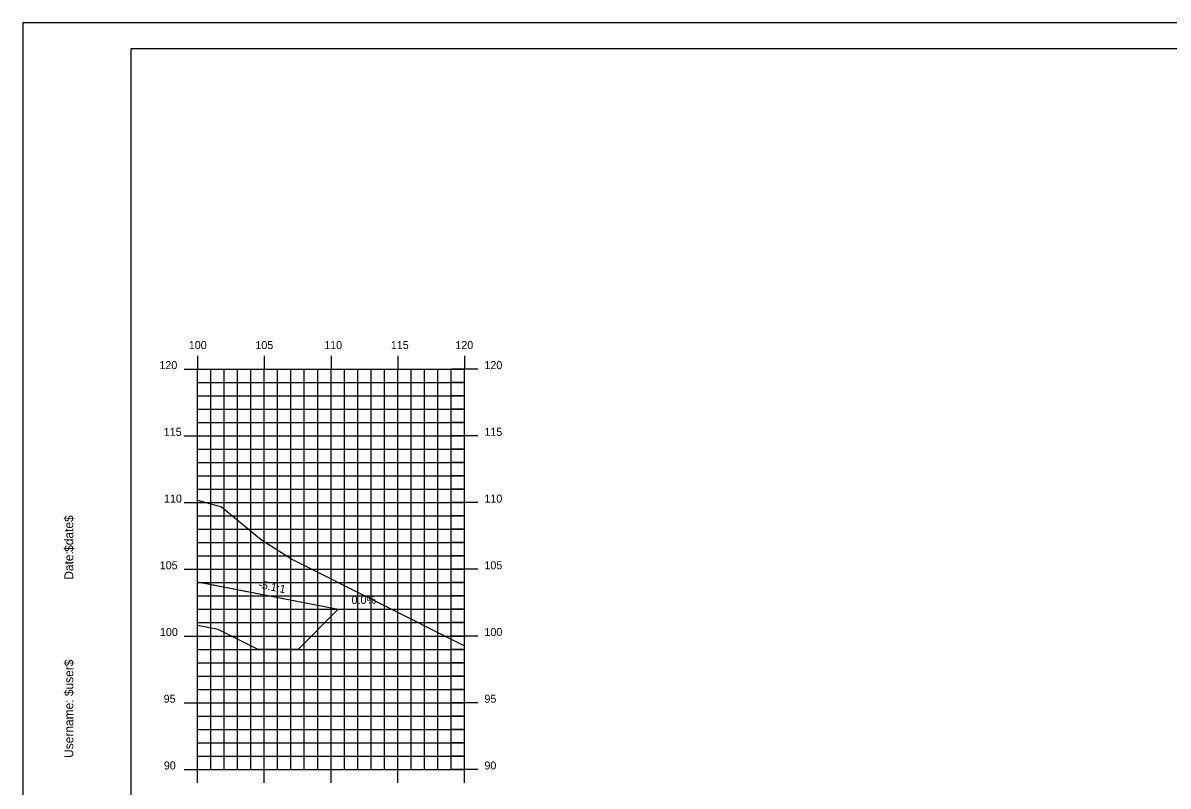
# Model space of a CAD drawing. Extents: x 850598 to 870284, y 366541 to 366651.
# Drawn here: x 857915.8 to 858001.6, y 366594 to 366651.2 of the extents above; entities that cross this region are included whole.
import ezdxf

# ---------------------------------------------------------------- set-up
doc = ezdxf.new("R2010")
doc.units = 0
for name, color, linetype in [('ANNOTATION', 7, 'Continuous'), ('BORDER', 7, 'Continuous'), ('D_Drainage_RipRap', 7, 'Continuous'), ('D_Roadway_Centerline', 7, 'Continuous'), ('D_Roadway_SlopeLines', 7, 'Continuous'), ('H_V ANNOTATION', 7, 'Continuous'), ('MAJOR', 7, 'Continuous'), ('MINOR', 7, 'Continuous'), ('PLOT BOUNDARY', 7, 'Continuous'), ('S_Roadway_Centerline', 7, 'Continuous')]:
    doc.layers.add(name, color=color, linetype=linetype)

msp = doc.modelspace()

# ---------------------------------------------------------------- linework, layer by layer
at = {"layer": 'BORDER'}
for p, q in [((858083.863, 366649.225), (857923.863, 366649.225)), ((857923.863, 366649.225), (857923.863, 366544.225))]:
    msp.add_line(p, q, dxfattribs=at)
at = {"layer": 'D_Drainage_RipRap'}
msp.add_lwpolyline([(857928.863, 366606.002), (857928.863, 366609.283), (857929.54, 366609.151), (857939.402, 366607.225), (857936.402, 366604.225), (857933.402, 366604.225), (857930.402, 366605.701)], close=True, dxfattribs=at)
at = {"layer": 'D_Roadway_Centerline'}
msp.add_lwpolyline([(857928.863, 366609.283), (857929.54, 366609.151), (857939.402, 366607.225), (857943.402, 366607.225)], dxfattribs=at)
at = {"layer": 'D_Roadway_SlopeLines'}
msp.add_lwpolyline([(857928.863, 366609.283), (857939.402, 366607.225)], dxfattribs=at)
at = {"layer": 'MAJOR'}
for p, q in [((857928.863, 366626.227), (857928.863, 366625.225)), ((857928.863, 366626.227), (857928.863, 366625.225)), ((857933.863, 366626.227), (857933.863, 366625.225)), ((857933.863, 366626.227), (857933.863, 366625.225)), ((857938.863, 366626.227), (857938.863, 366625.225)), ((857938.863, 366626.227), (857938.863, 366625.225)), ((857943.863, 366626.227), (857943.863, 366625.225)), ((857943.863, 366626.227), (857943.863, 366625.225)), ((857948.863, 366626.227), (857948.863, 366625.225)), ((857948.863, 366626.227), (857948.863, 366625.225)), ((857927.861, 366625.225), (857928.863, 366625.225)), ((857927.861, 366625.225), (857928.863, 366625.225)), ((857928.863, 366625.225), (857948.863, 366625.225)), ((857928.863, 366595.225), (857928.863, 366625.225)), ((857928.863, 366595.225), (857928.863, 366625.225)), ((857928.863, 366625.225), (857948.863, 366625.225)), ((857928.863, 366625.225), (857948.863, 366625.225)), ((857928.863, 366595.225), (857928.863, 366625.225)), ((857928.863, 366595.225), (857928.863, 366625.225)), ((857928.863, 366625.225), (857948.863, 366625.225)), ((857933.863, 366595.225), (857933.863, 366625.225)), ((857933.863, 366595.225), (857933.863, 366625.225)), ((857938.863, 366595.225), (857938.863, 366625.225)), ((857938.863, 366595.225), (857938.863, 366625.225)), ((857943.863, 366595.225), (857943.863, 366625.225)), ((857943.863, 366595.225), (857943.863, 366625.225)), ((857949.865, 366625.225), (857947.861, 366625.225)), ((857949.865, 366625.225), (857947.861, 366625.225)), ((857948.863, 366595.225), (857948.863, 366625.225)), ((857948.863, 366595.225), (857948.863, 366625.225)), ((857948.863, 366595.225), (857948.863, 366625.225)), ((857948.863, 366595.225), (857948.863, 366625.225)), ((857927.861, 366620.225), (857928.863, 366620.225)), ((857927.861, 366620.225), (857928.863, 366620.225)), ((857928.863, 366620.225), (857948.863, 366620.225)), ((857928.863, 366620.225), (857948.863, 366620.225)), ((857949.865, 366620.225), (857947.861, 366620.225)), ((857949.865, 366620.225), (857947.861, 366620.225)), ((857927.861, 366615.225), (857928.863, 366615.225)), ((857927.861, 366615.225), (857928.863, 366615.225)), ((857928.863, 366615.225), (857948.863, 366615.225)), ((857928.863, 366615.225), (857948.863, 366615.225)), ((857949.865, 366615.225), (857947.861, 366615.225)), ((857949.865, 366615.225), (857947.861, 366615.225)), ((857927.861, 366610.225), (857928.863, 366610.225)), ((857927.861, 366610.225), (857928.863, 366610.225)), ((857928.863, 366610.225), (857948.863, 366610.225)), ((857928.863, 366610.225), (857948.863, 366610.225)), ((857949.865, 366610.225), (857947.861, 366610.225)), ((857949.865, 366610.225), (857947.861, 366610.225)), ((857927.861, 366605.225), (857928.863, 366605.225)), ((857927.861, 366605.225), (857928.863, 366605.225)), ((857928.863, 366605.225), (857948.863, 366605.225)), ((857928.863, 366605.225), (857948.863, 366605.225)), ((857949.865, 366605.225), (857947.861, 366605.225)), ((857949.865, 366605.225), (857947.861, 366605.225)), ((857927.861, 366600.225), (857928.863, 366600.225)), ((857927.861, 366600.225), (857928.863, 366600.225)), ((857928.863, 366600.225), (857948.863, 366600.225)), ((857928.863, 366600.225), (857948.863, 366600.225)), ((857949.865, 366600.225), (857947.861, 366600.225)), ((857949.865, 366600.225), (857947.861, 366600.225)), ((857927.861, 366595.225), (857928.863, 366595.225)), ((857927.861, 366595.225), (857928.863, 366595.225)), ((857928.863, 366595.225), (857948.863, 366595.225)), ((857928.863, 366595.225), (857948.863, 366595.225)), ((857928.863, 366594.223), (857928.863, 366595.225)), ((857928.863, 366595.225), (857948.863, 366595.225)), ((857928.863, 366595.225), (857948.863, 366595.225)), ((857928.863, 366594.223), (857928.863, 366595.225)), ((857933.863, 366594.223), (857933.863, 366595.225)), ((857933.863, 366594.223), (857933.863, 366595.225)), ((857938.863, 366594.223), (857938.863, 366595.225)), ((857938.863, 366594.223), (857938.863, 366595.225)), ((857943.863, 366594.223), (857943.863, 366595.225)), ((857943.863, 366594.223), (857943.863, 366595.225)), ((857949.865, 366595.225), (857947.861, 366595.225)), ((857949.865, 366595.225), (857947.861, 366595.225)), ((857948.863, 366594.223), (857948.863, 366595.225)), ((857948.863, 366594.223), (857948.863, 366595.225))]:
    msp.add_line(p, q, dxfattribs=at)
at = {"layer": 'MINOR'}
for p, q in [((857929.863, 366595.225), (857929.863, 366625.225)), ((857929.863, 366595.225), (857929.863, 366625.225)), ((857930.863, 366595.225), (857930.863, 366625.225)), ((857930.863, 366595.225), (857930.863, 366625.225)), ((857931.863, 366595.225), (857931.863, 366625.225)), ((857931.863, 366595.225), (857931.863, 366625.225)), ((857932.863, 366595.225), (857932.863, 366625.225)), ((857932.863, 366595.225), (857932.863, 366625.225)), ((857934.863, 366595.225), (857934.863, 366625.225)), ((857934.863, 366595.225), (857934.863, 366625.225)), ((857935.863, 366595.225), (857935.863, 366625.225)), ((857935.863, 366595.225), (857935.863, 366625.225)), ((857936.863, 366595.225), (857936.863, 366625.225)), ((857936.863, 366595.225), (857936.863, 366625.225)), ((857937.863, 366595.225), (857937.863, 366625.225)), ((857937.863, 366595.225), (857937.863, 366625.225)), ((857939.863, 366595.225), (857939.863, 366625.225)), ((857939.863, 366595.225), (857939.863, 366625.225)), ((857940.863, 366595.225), (857940.863, 366625.225)), ((857940.863, 366595.225), (857940.863, 366625.225)), ((857941.863, 366595.225), (857941.863, 366625.225)), ((857941.863, 366595.225), (857941.863, 366625.225)), ((857942.863, 366595.225), (857942.863, 366625.225)), ((857942.863, 366595.225), (857942.863, 366625.225)), ((857944.863, 366595.225), (857944.863, 366625.225)), ((857944.863, 366595.225), (857944.863, 366625.225)), ((857945.863, 366595.225), (857945.863, 366625.225)), ((857945.863, 366595.225), (857945.863, 366625.225)), ((857946.863, 366595.225), (857946.863, 366625.225)), ((857946.863, 366595.225), (857946.863, 366625.225)), ((857947.863, 366595.225), (857947.863, 366625.225)), ((857947.863, 366595.225), (857947.863, 366625.225)), ((857928.863, 366624.225), (857948.863, 366624.225)), ((857928.863, 366624.225), (857929.865, 366624.225)), ((857928.863, 366624.225), (857948.863, 366624.225)), ((857928.863, 366624.225), (857929.865, 366624.225)), ((857948.863, 366624.225), (857947.861, 366624.225)), ((857948.863, 366624.225), (857947.861, 366624.225)), ((857928.863, 366623.225), (857948.863, 366623.225)), ((857928.863, 366623.225), (857929.865, 366623.225)), ((857928.863, 366623.225), (857948.863, 366623.225)), ((857928.863, 366623.225), (857929.865, 366623.225)), ((857948.863, 366623.225), (857947.861, 366623.225)), ((857948.863, 366623.225), (857947.861, 366623.225)), ((857928.863, 366622.225), (857948.863, 366622.225)), ((857928.863, 366622.225), (857929.865, 366622.225)), ((857928.863, 366622.225), (857948.863, 366622.225)), ((857928.863, 366622.225), (857929.865, 366622.225)), ((857948.863, 366622.225), (857947.861, 366622.225)), ((857948.863, 366622.225), (857947.861, 366622.225)), ((857928.863, 366621.225), (857948.863, 366621.225)), ((857928.863, 366621.225), (857929.865, 366621.225)), ((857928.863, 366621.225), (857948.863, 366621.225)), ((857928.863, 366621.225), (857929.865, 366621.225)), ((857948.863, 366621.225), (857947.861, 366621.225)), ((857948.863, 366621.225), (857947.861, 366621.225)), ((857928.863, 366619.225), (857948.863, 366619.225)), ((857928.863, 366619.225), (857929.865, 366619.225)), ((857928.863, 366619.225), (857948.863, 366619.225)), ((857928.863, 366619.225), (857929.865, 366619.225)), ((857948.863, 366619.225), (857947.861, 366619.225)), ((857948.863, 366619.225), (857947.861, 366619.225)), ((857928.863, 366618.225), (857948.863, 366618.225)), ((857928.863, 366618.225), (857929.865, 366618.225)), ((857928.863, 366618.225), (857948.863, 366618.225)), ((857928.863, 366618.225), (857929.865, 366618.225)), ((857948.863, 366618.225), (857947.861, 366618.225)), ((857948.863, 366618.225), (857947.861, 366618.225)), ((857928.863, 366617.225), (857948.863, 366617.225)), ((857928.863, 366617.225), (857929.865, 366617.225)), ((857928.863, 366617.225), (857948.863, 366617.225)), ((857928.863, 366617.225), (857929.865, 366617.225)), ((857948.863, 366617.225), (857947.861, 366617.225)), ((857948.863, 366617.225), (857947.861, 366617.225)), ((857928.863, 366616.225), (857948.863, 366616.225)), ((857928.863, 366616.225), (857929.865, 366616.225)), ((857928.863, 366616.225), (857948.863, 366616.225)), ((857928.863, 366616.225), (857929.865, 366616.225)), ((857948.863, 366616.225), (857947.861, 366616.225)), ((857948.863, 366616.225), (857947.861, 366616.225)), ((857928.863, 366614.225), (857948.863, 366614.225)), ((857928.863, 366614.225), (857929.865, 366614.225)), ((857928.863, 366614.225), (857948.863, 366614.225)), ((857928.863, 366614.225), (857929.865, 366614.225)), ((857948.863, 366614.225), (857947.861, 366614.225)), ((857948.863, 366614.225), (857947.861, 366614.225)), ((857928.863, 366613.225), (857948.863, 366613.225)), ((857928.863, 366613.225), (857929.865, 366613.225)), ((857928.863, 366613.225), (857948.863, 366613.225)), ((857928.863, 366613.225), (857929.865, 366613.225)), ((857948.863, 366613.225), (857947.861, 366613.225)), ((857948.863, 366613.225), (857947.861, 366613.225)), ((857928.863, 366612.225), (857948.863, 366612.225)), ((857928.863, 366612.225), (857929.865, 366612.225)), ((857928.863, 366612.225), (857948.863, 366612.225)), ((857928.863, 366612.225), (857929.865, 366612.225)), ((857948.863, 366612.225), (857947.861, 366612.225)), ((857948.863, 366612.225), (857947.861, 366612.225)), ((857928.863, 366611.225), (857948.863, 366611.225)), ((857928.863, 366611.225), (857929.865, 366611.225)), ((857928.863, 366611.225), (857948.863, 366611.225)), ((857928.863, 366611.225), (857929.865, 366611.225)), ((857948.863, 366611.225), (857947.861, 366611.225)), ((857948.863, 366611.225), (857947.861, 366611.225)), ((857928.863, 366609.225), (857948.863, 366609.225)), ((857928.863, 366609.225), (857929.865, 366609.225)), ((857928.863, 366609.225), (857948.863, 366609.225)), ((857928.863, 366609.225), (857929.865, 366609.225)), ((857948.863, 366609.225), (857947.861, 366609.225)), ((857948.863, 366609.225), (857947.861, 366609.225)), ((857928.863, 366608.225), (857948.863, 366608.225)), ((857928.863, 366608.225), (857929.865, 366608.225)), ((857928.863, 366608.225), (857948.863, 366608.225)), ((857928.863, 366608.225), (857929.865, 366608.225)), ((857948.863, 366608.225), (857947.861, 366608.225)), ((857948.863, 366608.225), (857947.861, 366608.225)), ((857928.863, 366607.225), (857948.863, 366607.225)), ((857928.863, 366607.225), (857929.865, 366607.225)), ((857928.863, 366607.225), (857948.863, 366607.225)), ((857928.863, 366607.225), (857929.865, 366607.225)), ((857948.863, 366607.225), (857947.861, 366607.225)), ((857948.863, 366607.225), (857947.861, 366607.225)), ((857928.863, 366606.225), (857948.863, 366606.225)), ((857928.863, 366606.225), (857929.865, 366606.225)), ((857928.863, 366606.225), (857948.863, 366606.225)), ((857928.863, 366606.225), (857929.865, 366606.225)), ((857948.863, 366606.225), (857947.861, 366606.225)), ((857948.863, 366606.225), (857947.861, 366606.225)), ((857928.863, 366604.225), (857948.863, 366604.225)), ((857928.863, 366604.225), (857929.865, 366604.225)), ((857928.863, 366604.225), (857948.863, 366604.225)), ((857928.863, 366604.225), (857929.865, 366604.225)), ((857948.863, 366604.225), (857947.861, 366604.225)), ((857948.863, 366604.225), (857947.861, 366604.225)), ((857928.863, 366603.225), (857948.863, 366603.225)), ((857928.863, 366603.225), (857929.865, 366603.225)), ((857928.863, 366603.225), (857948.863, 366603.225)), ((857928.863, 366603.225), (857929.865, 366603.225)), ((857948.863, 366603.225), (857947.861, 366603.225)), ((857948.863, 366603.225), (857947.861, 366603.225)), ((857928.863, 366602.225), (857948.863, 366602.225)), ((857928.863, 366602.225), (857929.865, 366602.225)), ((857928.863, 366602.225), (857948.863, 366602.225)), ((857928.863, 366602.225), (857929.865, 366602.225)), ((857948.863, 366602.225), (857947.861, 366602.225)), ((857948.863, 366602.225), (857947.861, 366602.225)), ((857928.863, 366601.225), (857948.863, 366601.225)), ((857928.863, 366601.225), (857929.865, 366601.225)), ((857928.863, 366601.225), (857948.863, 366601.225)), ((857928.863, 366601.225), (857929.865, 366601.225)), ((857948.863, 366601.225), (857947.861, 366601.225)), ((857948.863, 366601.225), (857947.861, 366601.225)), ((857928.863, 366599.225), (857948.863, 366599.225)), ((857928.863, 366599.225), (857929.865, 366599.225)), ((857928.863, 366599.225), (857948.863, 366599.225)), ((857928.863, 366599.225), (857929.865, 366599.225)), ((857948.863, 366599.225), (857947.861, 366599.225)), ((857948.863, 366599.225), (857947.861, 366599.225)), ((857928.863, 366598.225), (857948.863, 366598.225)), ((857928.863, 366598.225), (857929.865, 366598.225)), ((857928.863, 366598.225), (857948.863, 366598.225)), ((857928.863, 366598.225), (857929.865, 366598.225)), ((857948.863, 366598.225), (857947.861, 366598.225)), ((857948.863, 366598.225), (857947.861, 366598.225)), ((857928.863, 366597.225), (857948.863, 366597.225)), ((857928.863, 366597.225), (857929.865, 366597.225)), ((857928.863, 366597.225), (857948.863, 366597.225)), ((857928.863, 366597.225), (857929.865, 366597.225)), ((857948.863, 366597.225), (857947.861, 366597.225)), ((857948.863, 366597.225), (857947.861, 366597.225)), ((857928.863, 366596.225), (857948.863, 366596.225)), ((857928.863, 366596.225), (857929.865, 366596.225)), ((857928.863, 366596.225), (857948.863, 366596.225)), ((857928.863, 366596.225), (857929.865, 366596.225)), ((857948.863, 366596.225), (857947.861, 366596.225)), ((857948.863, 366596.225), (857947.861, 366596.225))]:
    msp.add_line(p, q, dxfattribs=at)
at = {"layer": 'PLOT BOUNDARY'}
msp.add_lwpolyline([(857915.77, 366541.166), (858085.77, 366541.166), (858085.77, 366651.166), (857915.77, 366651.166)], close=True, dxfattribs=at)
at = {"layer": 'S_Roadway_Centerline'}
msp.add_lwpolyline([(857928.863, 366615.4), (857930.648, 366614.912), (857933.654, 366612.427), (857935.968, 366610.967), (857948.863, 366604.477)], dxfattribs=at)

# ---------------------------------------------------------------- texts
at = {"layer": 'ANNOTATION'}
msp.add_text('-5.1:1', height=0.6, rotation=348.95115, dxfattribs=at).set_placement((857933.388, 366608.819))
msp.add_text('0.0%', height=0.6, dxfattribs=at).set_placement((857940.407, 366607.625))
at = {"layer": 'BORDER'}
for s, p in [('$date$', (857919.548, 366611.53)), ('Date:', (857919.548, 366609.442)), ('$user$', (857919.548, 366600.717)), ('Username:', (857919.548, 366596.093))]:
    msp.add_text(s, height=0.6696, rotation=90, dxfattribs=at).set_placement(p)
at = {"layer": 'H_V ANNOTATION'}
for s, p in [('100', (857928.205, 366626.725)), ('105', (857933.197, 366626.725)), ('110', (857938.355, 366626.725)), ('115', (857943.347, 366626.725)), ('120', (857948.183, 366626.725)), ('120', (857926.003, 366625.225)), ('120', (857950.363, 366625.225)), ('115', (857926.33, 366620.225)), ('115', (857950.363, 366620.225)), ('110', (857926.346, 366615.225)), ('110', (857950.363, 366615.225)), ('105', (857926.03, 366610.225)), ('105', (857950.363, 366610.225)), ('100', (857926.046, 366605.225)), ('100', (857950.363, 366605.225)), ('95', (857926.319, 366600.225)), ('95', (857950.363, 366600.225)), ('90', (857926.335, 366595.225)), ('90', (857950.363, 366595.225))]:
    msp.add_text(s, height=0.6, dxfattribs=at).set_placement(p)

doc.saveas('drawing.dxf')
